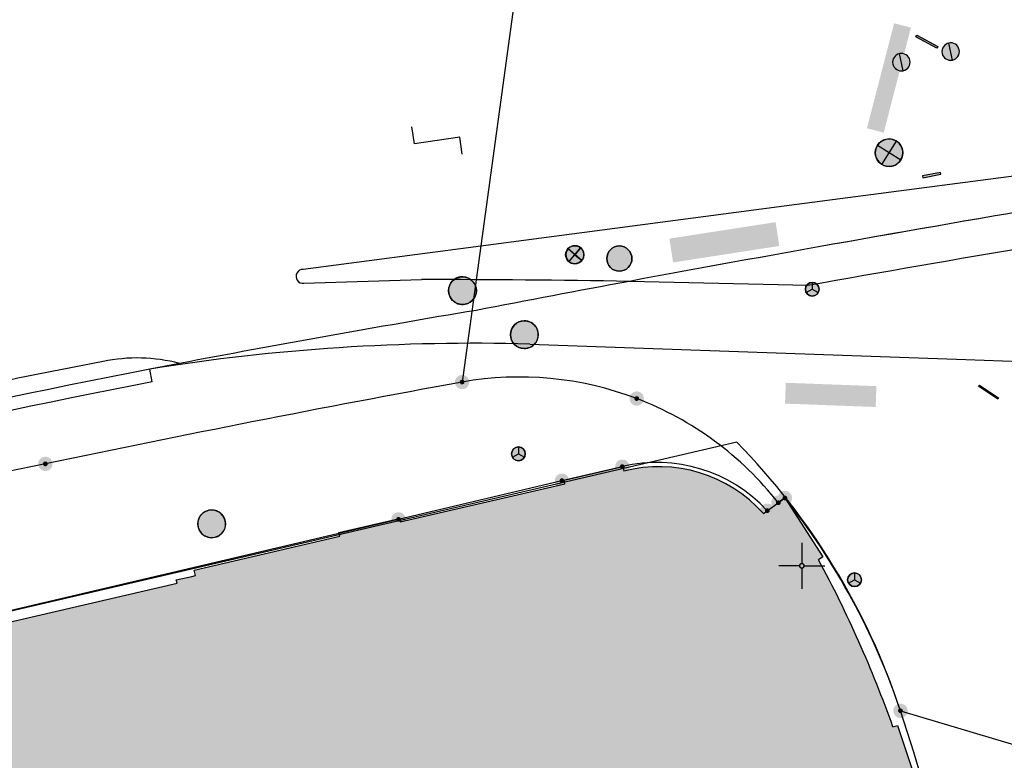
# Model space of a CAD drawing. Header units: metres. Extents: x 2695560 to 2696939, y 1260491 to 1262050.
# Tile 946 of 1005: x 2696630 to 2696656, y 1261645 to 1261665. Entities that reach past the tile are written whole.
import ezdxf

# ---------------------------------------------------------------- set-up
doc = ezdxf.new("R2010")
doc.units = ezdxf.units.M
doc.linetypes.add('AUSGEZOGEN', pattern=[0])
for name, color, linetype in [('XR$1$AV_Flächen (EO)', 7, 'AUSGEZOGEN'), ('XR$1$AV_Gebäudeflächen (BB)', 7, 'AUSGEZOGEN'), ('XR$1$AV_Grenzpunkte', 7, 'AUSGEZOGEN'), ('XR$1$AV_Koordinatennetzpunkte', 7, 'AUSGEZOGEN'), ('XR$1$AV_Linien (BB)', 7, 'AUSGEZOGEN'), ('XR$1$AW_LK_Schachtdeckel', 24, 'AUSGEZOGEN'), ('XR$1$AW_LK_Zwischenpunkt', 24, 'AUSGEZOGEN'), ('XR$1$EW_LK_Bauwerk', 1, 'AUSGEZOGEN'), ('XR$1$EW_LK_Knoten', 1, 'AUSGEZOGEN'), ('XR$1$GA_LK_Rohrleitungsteil', 32, 'AUSGEZOGEN'), ('XR$1$Liegenschaftsgrenzen', 7, 'AUSGEZOGEN'), ('XR$1$PFAV', 255, 'AUSGEZOGEN'), ('XR$1$PFAW', 255, 'AUSGEZOGEN'), ('XR$1$PFEW', 255, 'AUSGEZOGEN'), ('XR$1$PFWA', 255, 'AUSGEZOGEN'), ('XR$1$RAEW', 8, 'AUSGEZOGEN'), ('XR$1$RP_Abstandslinie', 7, 'AUSGEZOGEN'), ('XR$1$WA_LK_Absperrarmatur', 171, 'AUSGEZOGEN'), ('XR$1$WA_LK_Rohrleitungsteil', 171, 'AUSGEZOGEN')]:
    doc.layers.add(name, color=color, linetype=linetype)

# ---------------------------------------------------------------- blocks, each defined once
blk = doc.blocks.new('COMPLEXOBJECT_231')
at = {"layer": 'XR$1$AV_Linien (BB)', "color": 7, "linetype": 'AUSGEZOGEN', "transparency": 33554687}
for points in [[(6649.54, 11651.85), (6650.578, 11650.242), (6650.459, 11650.167)], [(6652.486, 11645.611), (6652.61, 11645.651), (6653.141, 11644.038), (6653.017, 11643.998)]]:
    blk.add_lwpolyline(points, dxfattribs=at)
blk.add_arc((6621.163, 11634.404), 33.267, 19.6865, 28.2829, dxfattribs=at)
blk = doc.blocks.new('COMPLEXOBJECT_435')
at = {"layer": 'XR$1$AV_Linien (BB)', "color": 7, "linetype": 'AUSGEZOGEN', "transparency": 33554687}
blk.add_line((6648.954, 11651.427), (6649.36, 11651.72), dxfattribs=at)
blk.add_lwpolyline([(6618.521, 11646.175), (6632.969, 11649.528), (6632.949, 11649.616), (6633.368, 11649.713), (6633.474, 11649.738), (6633.44, 11649.886), (6637.406, 11650.806), (6637.381, 11650.912), (6639.03, 11651.295), (6639.052, 11651.197), (6643.541, 11652.239), (6643.518, 11652.336), (6645.118, 11652.708), (6645.146, 11652.581)], dxfattribs=at)
blk.add_arc((6646.102, 11648.877), 3.826, 41.8045, 104.477, dxfattribs=at)
blk = doc.blocks.new('COMPLEXOBJECT_681')
at = {"layer": 'XR$1$AV_Linien (BB)', "color": 7, "linetype": 'AUSGEZOGEN', "transparency": 33554687}
blk.add_line((6636.429, 11657.703), (6639.632, 11657.803), dxfattribs=at)
for centre, radius, start, end in [((6636.402, 11657.891), 0.19, 88.1198, 278.2399), ((6639.374, 11292.43), 365.373, 89.07038, 89.95956)]:
    blk.add_arc(centre, radius, start, end, dxfattribs=at)
blk = doc.blocks.new('COMPLEXOBJECT_683')
at = {"layer": 'XR$1$AV_Linien (BB)', "color": 7, "linetype": 'AUSGEZOGEN', "transparency": 33554687}
for centre, radius, start, end in [((6666.817, 11466.341), 192.595, 100.73158, 102.98576), ((6631.889, 11651.166), 4.5, 75.2498, 101.9974)]:
    blk.add_arc(centre, radius, start, end, dxfattribs=at)
blk = doc.blocks.new('COMPLEXOBJECT_684')
at = {"layer": 'XR$1$AV_Linien (BB)', "color": 7, "linetype": 'AUSGEZOGEN', "transparency": 33554687}
blk.add_line((6633.035, 11655.517), (6632.231, 11655.364), dxfattribs=at)
blk.add_arc((6700.023, 11310.501), 351.463, 101.12121, 104.05719, dxfattribs=at)
blk = doc.blocks.new('COMPLEXOBJECT_933')
at = {"layer": 'XR$1$AV_Flächen (EO)', "color": 7, "linetype": 'AUSGEZOGEN', "transparency": 33554687}
blk.add_line((6650.168, 11657.641), (6645.302, 11657.755), dxfattribs=at)
blk.add_arc((6773.008, 10969.135), 699.378, 98.08906, 100.116008, dxfattribs=at)
blk = doc.blocks.new('COMPLEXOBJECT_934')
at = {"layer": 'XR$1$AV_Flächen (EO)', "color": 7, "linetype": 'AUSGEZOGEN', "transparency": 33554687}
blk.add_line((6633.035, 11655.517), (6632.231, 11655.364), dxfattribs=at)
for centre, radius, start, end in [((6762.386, 11027.13), 641.402, 100.517976, 100.898262), ((6708.203, 11258.88), 403.697, 99.56542, 100.73102)]:
    blk.add_arc(centre, radius, start, end, dxfattribs=at)
blk = doc.blocks.new('COMPLEXOBJECT_935')
at = {"layer": 'XR$1$AV_Flächen (EO)', "color": 7, "linetype": 'AUSGEZOGEN', "transparency": 33554687}
blk.add_lwpolyline([(6642.584, 11656.045), (6654.473, 11655.622), (6663.471, 11655.297), (6672.919, 11654.971), (6676.448, 11654.846), (6678.508, 11657.512), (6678.807, 11657.383), (6677.877, 11654.893), (6677.662, 11654.303)], dxfattribs=at)
blk.add_arc((6641.064, 11600.111), 55.955, 88.4438, 99.083, dxfattribs=at)
blk = doc.blocks.new('COMPLEXOBJECT_938')
at = {"layer": 'XR$1$AV_Flächen (EO)', "color": 7, "linetype": 'AUSGEZOGEN', "transparency": 33554687}
blk.add_line((6633.035, 11655.517), (6632.231, 11655.364), dxfattribs=at)
for centre, radius, start, end in [((6778.574, 10941.145), 728.897, 99.521369, 100.535249), ((6762.386, 11027.13), 641.402, 100.517976, 100.898262), ((6708.203, 11258.88), 403.697, 99.56542, 100.73102)]:
    blk.add_arc(centre, radius, start, end, dxfattribs=at)
blk = doc.blocks.new('COMPLEXOBJECT_939')
at = {"layer": 'XR$1$AV_Flächen (EO)', "color": 7, "linetype": 'AUSGEZOGEN', "transparency": 33554687}
blk.add_lwpolyline([(6642.584, 11656.045), (6654.473, 11655.622), (6663.471, 11655.297), (6672.919, 11654.971), (6676.448, 11654.846), (6677.877, 11654.893), (6677.662, 11654.303)], dxfattribs=at)
blk.add_arc((6641.064, 11600.111), 55.955, 88.4438, 99.083, dxfattribs=at)
blk = doc.blocks.new('COMPLEXOBJECT_944')
at = {"layer": 'XR$1$AV_Flächen (EO)', "color": 7, "linetype": 'AUSGEZOGEN', "transparency": 33554687}
blk.add_line((6632.293, 11655.02), (6632.231, 11655.364), dxfattribs=at)
for centre, radius, start, end in [((6700.754, 11307.205), 354.838, 101.1344, 104.04262), ((6700.722, 11307.434), 354.257, 101.13743, 104.04665)]:
    blk.add_arc(centre, radius, start, end, dxfattribs=at)
blk = doc.blocks.new('COMPLEXOBJECT_1210')
at = {"layer": 'XR$1$Liegenschaftsgrenzen', "color": 7, "linetype": 'AUSGEZOGEN', "transparency": 33554687}
blk.add_arc((6601.311, 11628.937), 54.154, 13.403, 18.4214, dxfattribs=at)
blk = doc.blocks.new('COMPLEXOBJECT_1233')
at = {"layer": 'XR$1$Liegenschaftsgrenzen', "color": 7, "linetype": 'AUSGEZOGEN', "transparency": 33554687}
for centre, radius, start, end in [((6725.468, 11193.343), 469.378, 100.39951, 101.8127), ((6723.043, 11198.049), 464.276, 101.63867, 103.06374)]:
    blk.add_arc(centre, radius, start, end, dxfattribs=at)
blk = doc.blocks.new('COMPLEXOBJECT_1424')
at = {"layer": 'XR$1$Liegenschaftsgrenzen', "color": 7, "linetype": 'AUSGEZOGEN', "transparency": 33554687}
blk.add_line((6649.54, 11651.85), (6649.36, 11651.72), dxfattribs=at)
blk.add_arc((6634.688, 11640.029), 18.982, 18.4946, 38.5185, dxfattribs=at)
blk = doc.blocks.new('COMPLEXOBJECT_1425')
at = {"layer": 'XR$1$Liegenschaftsgrenzen', "color": 7, "linetype": 'AUSGEZOGEN', "transparency": 33554687}
for centre, radius, start, end in [((6642.304, 11646.149), 8.998, 69.1914, 100.0075), ((6642.289, 11646.152), 9, 38.2161, 69.0963)]:
    blk.add_arc(centre, radius, start, end, dxfattribs=at)
blk = doc.blocks.new('BWAV20')
at = {"true_color": 0x000000, "transparency": 33554687}
blk.add_hatch(color=18, dxfattribs=at).paths.add_polyline_path([(0.167, 0), (0.163, 0.034), (0.153, 0.066), (0.137, 0.095), (0.115, 0.121), (0.088, 0.141), (0.058, 0.156), (0.025, 0.165), (-0.008, 0.166), (-0.042, 0.161), (-0.073, 0.15), (-0.102, 0.132), (-0.126, 0.109), (-0.146, 0.081), (-0.159, 0.05), (-0.166, 0.017), (-0.166, -0.017), (-0.159, -0.05), (-0.146, -0.081), (-0.126, -0.109), (-0.102, -0.132), (-0.073, -0.15), (-0.042, -0.161), (-0.008, -0.166), (0.025, -0.165), (0.058, -0.156), (0.088, -0.141), (0.115, -0.121), (0.137, -0.095), (0.153, -0.066), (0.163, -0.034)])
at = {"layer": 'XR$1$PFAV', "transparency": 33554687}
blk.add_hatch(color=7, dxfattribs=at).paths.add_polyline_path([(0.5, 0), (0.49, 0.101), (0.459, 0.197), (0.41, 0.286), (0.344, 0.362), (0.264, 0.424), (0.174, 0.469), (0.076, 0.494), (-0.025, 0.499), (-0.125, 0.484), (-0.22, 0.449), (-0.306, 0.395), (-0.379, 0.326), (-0.437, 0.243), (-0.477, 0.15), (-0.497, 0.051), (-0.497, -0.051), (-0.477, -0.15), (-0.437, -0.243), (-0.379, -0.326), (-0.306, -0.395), (-0.22, -0.449), (-0.125, -0.484), (-0.025, -0.499), (0.076, -0.494), (0.174, -0.469), (0.264, -0.424), (0.344, -0.362), (0.41, -0.286), (0.459, -0.197), (0.49, -0.101)])
blk = doc.blocks.new('BAV2041')
at = {"color": 7, "transparency": 33554687}
for p, q in [((0, 0.5), (0, 0.05)), ((-0.05, 0), (-0.5, 0)), ((0.05, 0), (0.5, 0)), ((0, -0.05), (0, -0.5))]:
    blk.add_line(p, q, dxfattribs=at)
blk.add_circle((0, 0), 0.05, dxfattribs=at)
for start, end in [(90, 270), (270, 90)]:
    blk.add_arc((0, 0), 0.05, start, end, dxfattribs=at)
blk = doc.blocks.new('COMPLEXOBJECT_1439')
at = {"layer": 'XR$1$RP_Abstandslinie', "color": 7, "linetype": 'AUSGEZOGEN', "transparency": 33554687}
blk.add_lwpolyline([(6648.23, 11653.37), (6603.23, 11642.9), (6559.4, 11632.7), (6515.57, 11622.51), (6471.74, 11612.31), (6427.91, 11602.11), (6384.08, 11591.92), (6365.19, 11587.52)], dxfattribs=at)
for centre, radius, start, end in [((6634.651, 11640.078), 19.002, 18.3184, 44.3886), ((6601.311, 11628.937), 54.154, 13.403, 18.4214)]:
    blk.add_arc(centre, radius, start, end, dxfattribs=at)
blk = doc.blocks.new('BAW2093')
at = {"transparency": 33554687}
blk.add_lwpolyline([(-0.375, -0.5), (0, -0.5), (0, 0.5), (0.375, 0.5)], dxfattribs=at)
blk = doc.blocks.new('BAW2092')
at = {"true_color": 0x000000, "transparency": 33554687}
blk.add_hatch(color=18, dxfattribs=at).paths.add_polyline_path([(-0.03, 0.5), (-0.03, -0.5), (0.03, -0.5), (0.03, 0.5)])
at = {"transparency": 33554687}
blk.add_lwpolyline([(-0.03, 0.5), (0.03, 0.5), (0.03, -0.5), (-0.03, -0.5), (-0.03, 0.5)], close=True, dxfattribs=at)
blk = doc.blocks.new('BAW2088')
at = {"layer": 'XR$1$PFAW', "transparency": 33554687}
blk.add_hatch(color=253, dxfattribs=at).paths.add_polyline_path([(0.51, 0), (0.5, 0.101), (0.47, 0.197), (0.421, 0.286), (0.355, 0.362), (0.275, 0.424), (0.184, 0.469), (0.086, 0.494), (-0.015, 0.499), (-0.115, 0.484), (-0.21, 0.449), (-0.296, 0.395), (-0.369, 0.326), (-0.427, 0.243), (-0.467, 0.15), (-0.487, 0.051), (-0.487, -0.051), (-0.467, -0.15), (-0.427, -0.243), (-0.369, -0.326), (-0.296, -0.395), (-0.21, -0.449), (-0.115, -0.484), (-0.015, -0.499), (0.086, -0.494), (0.184, -0.469), (0.275, -0.424), (0.355, -0.362), (0.421, -0.286), (0.47, -0.197), (0.5, -0.101)])
at = {"transparency": 33554687}
for start, end in [(91.1948, 268.8052), (268.8052, 91.1948)]:
    blk.add_arc((0.01, 0), 0.5, start, end, dxfattribs=at)
at = {"layer": 'XR$1$PFAW', "transparency": 33554687}
blk.add_circle((0.01, 0), 0.5, dxfattribs=at)
blk = doc.blocks.new('BAW2081')
at = {"layer": 'XR$1$PFAW', "transparency": 33554687}
blk.add_hatch(color=7, dxfattribs=at).paths.add_polyline_path([(0.5, 0), (0.49, 0.101), (0.459, 0.197), (0.41, 0.286), (0.344, 0.362), (0.264, 0.424), (0.174, 0.469), (0.076, 0.494), (-0.025, 0.499), (-0.125, 0.484), (-0.22, 0.449), (-0.306, 0.395), (-0.379, 0.326), (-0.437, 0.243), (-0.477, 0.15), (-0.497, 0.051), (-0.497, -0.051), (-0.477, -0.15), (-0.437, -0.243), (-0.379, -0.326), (-0.306, -0.395), (-0.22, -0.449), (-0.125, -0.484), (-0.025, -0.499), (0.076, -0.494), (0.174, -0.469), (0.264, -0.424), (0.344, -0.362), (0.41, -0.286), (0.459, -0.197), (0.49, -0.101)])
at = {"transparency": 33554687}
blk.add_line((-0.433, -0.25), (0, 0), dxfattribs=at)
blk.add_lwpolyline([(0, 0.5), (0, 0), (0.433, -0.25)], dxfattribs=at)
for start, end in [(90, 180), (180, 270), (0, 90), (270, 0)]:
    blk.add_arc((0, 0), 0.5, start, end, dxfattribs=at)
at = {"layer": 'XR$1$PFAW', "transparency": 33554687}
blk.add_circle((0, 0), 0.5, dxfattribs=at)
blk = doc.blocks.new('BWA2013')
at = {"true_color": 0x000000, "transparency": 33554687}
blk.add_hatch(color=18, dxfattribs=at).paths.add_polyline_path([(-0.291, -0.409), (0.352, 0.357), (0.291, 0.409), (-0.352, -0.357)])
at = {"transparency": 33554687}
blk.add_lwpolyline([(-0.291, -0.409), (-0.352, -0.357), (0.291, 0.409), (0.352, 0.357), (-0.291, -0.409)], close=True, dxfattribs=at)
blk = doc.blocks.new('BWA965')
at = {"layer": 'XR$1$PFWA', "transparency": 33554687}
blk.add_hatch(color=7, dxfattribs=at).paths.add_polyline_path([(0, 0.5), (-0.051, 0.497), (-0.101, 0.49), (-0.15, 0.477), (-0.197, 0.459), (-0.243, 0.437), (-0.286, 0.41), (-0.326, 0.379), (-0.362, 0.344), (-0.395, 0.306), (-0.424, 0.264), (-0.449, 0.22), (-0.469, 0.174), (-0.484, 0.125), (-0.494, 0.076), (-0.499, 0.025), (-0.499, -0.025), (-0.494, -0.076), (-0.484, -0.125), (-0.469, -0.174), (-0.449, -0.22), (-0.424, -0.264), (-0.395, -0.306), (-0.362, -0.344), (-0.326, -0.379), (-0.286, -0.41), (-0.243, -0.437), (-0.197, -0.459), (-0.15, -0.477), (-0.101, -0.49), (-0.051, -0.497), (0, -0.5), (0.051, -0.497), (0.101, -0.49), (0.15, -0.477), (0.197, -0.459), (0.243, -0.437), (0.286, -0.41), (0.326, -0.379), (0.362, -0.344), (0.395, -0.306), (0.424, -0.264), (0.449, -0.22), (0.469, -0.174), (0.484, -0.125), (0.494, -0.076), (0.499, -0.025), (0.499, 0.025), (0.494, 0.076), (0.484, 0.125), (0.469, 0.174), (0.449, 0.22), (0.424, 0.264), (0.395, 0.306), (0.362, 0.344), (0.326, 0.379), (0.286, 0.41), (0.243, 0.437), (0.197, 0.459), (0.15, 0.477), (0.101, 0.49), (0.051, 0.497)])
at = {"transparency": 33554687}
blk.add_line((0, 0.5), (0, -0.5), dxfattribs=at)
for start, end in [(90, 270), (270, 90)]:
    blk.add_arc((0, 0), 0.5, start, end, dxfattribs=at)
blk = doc.blocks.new('BGA14')
at = {"transparency": 33554687}
blk.add_hatch(color=36, dxfattribs=at).paths.add_polyline_path([(-0.05, -0.5), (0.05, -0.5), (0.05, 0.5), (-0.05, 0.5)])
at = {"color": 32, "transparency": 33554687}
blk.add_lwpolyline([(-0.05, -0.5), (0.05, -0.5), (0.05, 0.5), (-0.05, 0.5), (-0.05, -0.5)], close=True, dxfattribs=at)
blk = doc.blocks.new('BEWLP2574')
at = {"layer": 'XR$1$PFEW', "transparency": 33554687}
blk.add_hatch(color=7, dxfattribs=at).paths.add_polyline_path([(-0.5, 0), (-0.497, -0.051), (-0.489, -0.101), (-0.477, -0.15), (-0.459, -0.198), (-0.437, -0.243), (-0.41, -0.286), (-0.379, -0.326), (-0.344, -0.363), (-0.306, -0.396), (-0.264, -0.425), (-0.22, -0.449), (-0.173, -0.469), (-0.125, -0.485), (-0.075, -0.495), (-0.025, -0.5), (0.026, -0.5), (0.076, -0.495), (0.126, -0.485), (0.174, -0.469), (0.221, -0.449), (0.265, -0.425), (0.306, -0.396), (0.345, -0.363), (0.38, -0.326), (0.411, -0.286), (0.437, -0.243), (0.46, -0.198), (0.477, -0.15), (0.49, -0.101), (0.498, -0.051), (0.5, 0), (0.498, 0.05), (0.49, 0.1), (0.477, 0.149), (0.46, 0.197), (0.437, 0.242), (0.411, 0.285), (0.38, 0.325), (0.345, 0.362), (0.306, 0.395), (0.265, 0.424), (0.221, 0.448), (0.174, 0.468), (0.126, 0.484), (0.076, 0.494), (0.026, 0.499), (-0.025, 0.499), (-0.075, 0.494), (-0.125, 0.484), (-0.173, 0.468), (-0.22, 0.448), (-0.264, 0.424), (-0.306, 0.395), (-0.344, 0.362), (-0.379, 0.325), (-0.41, 0.285), (-0.437, 0.242), (-0.459, 0.197), (-0.477, 0.149), (-0.489, 0.1), (-0.497, 0.05)])
at = {"color": 1, "transparency": 33554687}
for start, end in [(90, 180), (0, 90), (180, 270), (270, 0)]:
    blk.add_arc((0, 0), 0.5, start, end, dxfattribs=at)
at = {"layer": 'XR$1$PFEW', "transparency": 33554687}
blk.add_circle((0, 0), 0.5, dxfattribs=at)
blk = doc.blocks.new('BEWLP2549_S')
at = {"layer": 'XR$1$PFEW', "transparency": 33554687}
blk.add_hatch(color=7, dxfattribs=at).paths.add_polyline_path([(0.5, 0), (0.49, 0.101), (0.459, 0.197), (0.41, 0.286), (0.344, 0.362), (0.264, 0.424), (0.174, 0.469), (0.076, 0.494), (-0.025, 0.499), (-0.125, 0.484), (-0.22, 0.449), (-0.306, 0.395), (-0.379, 0.326), (-0.437, 0.243), (-0.477, 0.15), (-0.497, 0.051), (-0.497, -0.051), (-0.477, -0.15), (-0.437, -0.243), (-0.379, -0.326), (-0.306, -0.395), (-0.22, -0.449), (-0.125, -0.484), (-0.025, -0.499), (0.076, -0.494), (0.174, -0.469), (0.264, -0.424), (0.344, -0.362), (0.41, -0.286), (0.459, -0.197), (0.49, -0.101)])
at = {"color": 1, "transparency": 33554687}
for p, q in [((0.354, -0.354), (-0.354, 0.354)), ((-0.354, -0.354), (0.354, 0.354))]:
    blk.add_line(p, q, dxfattribs=at)
for start, end in [(91.3809, 268.6191), (268.6191, 91.3809)]:
    blk.add_arc((0, 0), 0.5, start, end, dxfattribs=at)
at = {"layer": 'XR$1$PFEW', "transparency": 33554687}
blk.add_circle((0, 0), 0.5, dxfattribs=at)
blk = doc.blocks.new('BEWLP2561')
at = {"layer": 'XR$1$PFEW', "transparency": 33554687}
blk.add_hatch(color=7, dxfattribs=at).paths.add_polyline_path([(0.488, 0), (0.478, 0.101), (0.448, 0.197), (0.399, 0.286), (0.333, 0.362), (0.253, 0.424), (0.162, 0.469), (0.064, 0.494), (-0.037, 0.499), (-0.137, 0.484), (-0.232, 0.449), (-0.318, 0.395), (-0.391, 0.326), (-0.449, 0.243), (-0.489, 0.15), (-0.509, 0.051), (-0.509, -0.051), (-0.489, -0.15), (-0.449, -0.243), (-0.391, -0.326), (-0.318, -0.395), (-0.232, -0.449), (-0.137, -0.484), (-0.037, -0.499), (0.064, -0.494), (0.162, -0.469), (0.253, -0.424), (0.333, -0.362), (0.399, -0.286), (0.448, -0.197), (0.478, -0.101)])
at = {"layer": 'XR$1$RAEW', "transparency": 33554687}
for points in [[(-0.324, -0.38), (-0.009, 0.003), (-0.38, 0.325), (-0.396, 0.305), (-0.411, 0.285), (-0.425, 0.263), (-0.438, 0.242), (-0.449, 0.219), (-0.46, 0.196), (-0.469, 0.172), (-0.477, 0.148), (-0.484, 0.124), (-0.49, 0.099), (-0.494, 0.074), (-0.497, 0.049), (-0.499, 0.024), (-0.5, -0.001), (-0.499, -0.027), (-0.497, -0.052), (-0.494, -0.077), (-0.489, -0.102), (-0.484, -0.127), (-0.477, -0.151), (-0.468, -0.175), (-0.459, -0.198), (-0.448, -0.221), (-0.436, -0.244), (-0.423, -0.266), (-0.409, -0.287), (-0.394, -0.307), (-0.378, -0.327), (-0.361, -0.346), (-0.343, -0.363)], [(0.306, 0.386), (0, 0), (0.381, -0.325), (0.397, -0.305), (0.411, -0.284), (0.425, -0.262), (0.438, -0.24), (0.449, -0.217), (0.459, -0.193), (0.468, -0.169), (0.476, -0.144), (0.483, -0.12), (0.488, -0.094), (0.492, -0.069), (0.494, -0.043), (0.495, -0.018), (0.495, 0.008), (0.494, 0.034), (0.491, 0.059), (0.487, 0.084), (0.482, 0.11), (0.475, 0.134), (0.468, 0.159), (0.459, 0.183), (0.448, 0.206), (0.437, 0.229), (0.424, 0.252), (0.41, 0.273), (0.395, 0.294), (0.379, 0.314), (0.362, 0.334), (0.345, 0.352), (0.326, 0.37)]]:
    blk.add_hatch(color=1, dxfattribs=at).paths.add_polyline_path(points)
at = {"color": 1, "transparency": 33554687}
for p, q in [((0.381, -0.325), (-0.38, 0.325)), ((-0.324, -0.38), (0.306, 0.386))]:
    blk.add_line(p, q, dxfattribs=at)
for start, end in [(91.3809, 268.6191), (268.6191, 91.3809)]:
    blk.add_arc((0, 0), 0.5, start, end, dxfattribs=at)
at = {"layer": 'XR$1$PFEW', "transparency": 33554687}
blk.add_circle((-0.012, 0, -0.993), 0.5, dxfattribs=at)
at = {"layer": 'XR$1$RAEW', "color": 1, "transparency": 33554687}
for points in [[(-0.324, -0.38), (-0.009, 0.003), (-0.38, 0.325)], [(0.306, 0.386), (0, 0), (0.381, -0.325)]]:
    blk.add_lwpolyline(points, dxfattribs=at)
for centre, start, end in [((0, 0), 139.4821, 229.5111), ((-0.004, -0.006), 320.3659, 51.6348)]:
    blk.add_arc(centre, 0.5, start, end, dxfattribs=at)

msp = doc.modelspace()

# ---------------------------------------------------------------- hatches: boundary and pattern name
at = {"transparency": 33554687}
for points in [[(2696652.746, 1261661.736), (2696653.204, 1261661.618), (2696653.945, 1261664.481), (2696653.487, 1261664.599)], [(2696647.361, 1261658.729), (2696647.461, 1261658.08), (2696650.357, 1261658.529), (2696650.257, 1261659.178)], [(2696650.534, 1261654.8), (2696650.513, 1261654.232), (2696652.984, 1261654.14), (2696653.005, 1261654.708)]]:
    msp.add_hatch(color=7, dxfattribs=at).paths.add_polyline_path(points)
at = {"layer": 'XR$1$AV_Gebäudeflächen (BB)', "true_color": 0xd2d2d2, "transparency": 33554687}
msp.add_hatch(color=254, dxfattribs=at).paths.add_polyline_path([(2696650.51, 1261651.66), (2696650.33, 1261651.53), (2696649.924, 1261651.237), (2696649.832, 1261651.336), (2696649.737, 1261651.432), (2696649.639, 1261651.524), (2696649.537, 1261651.613), (2696649.432, 1261651.698), (2696649.324, 1261651.779), (2696649.214, 1261651.857), (2696649.101, 1261651.93), (2696648.985, 1261652), (2696648.867, 1261652.065), (2696648.747, 1261652.127), (2696648.624, 1261652.183), (2696648.5, 1261652.236), (2696648.374, 1261652.284), (2696648.246, 1261652.328), (2696648.117, 1261652.367), (2696647.987, 1261652.402), (2696647.855, 1261652.432), (2696647.722, 1261652.457), (2696647.589, 1261652.477), (2696647.455, 1261652.493), (2696647.32, 1261652.504), (2696647.186, 1261652.511), (2696647.051, 1261652.512), (2696646.916, 1261652.509), (2696646.781, 1261652.501), (2696646.647, 1261652.489), (2696646.513, 1261652.471), (2696646.38, 1261652.449), (2696646.247, 1261652.422), (2696646.116, 1261652.391), (2696646.088, 1261652.518), (2696644.488, 1261652.146), (2696644.511, 1261652.049), (2696640.022, 1261651.007), (2696640, 1261651.105), (2696638.351, 1261650.722), (2696638.376, 1261650.616), (2696634.41, 1261649.696), (2696634.444, 1261649.548), (2696634.338, 1261649.523), (2696633.919, 1261649.426), (2696633.939, 1261649.338), (2696619.491, 1261645.985), (2696619.233, 1261645.925), (2696615.301, 1261645.013), (2696615.28, 1261645.1), (2696614.9, 1261645.012), (2696614.888, 1261644.618), (2696614.43, 1261644.512), (2696614.306, 1261645.048), (2696613.341, 1261644.839), (2696613.366, 1261644.729), (2696604.376, 1261642.648), (2696604.352, 1261642.753), (2696603.408, 1261642.534), (2696603.434, 1261642.425), (2696603.614, 1261641.648), (2696603.964, 1261641.729), (2696607.055, 1261628.463), (2696608.52, 1261622.172), (2696611.746, 1261608.328), (2696611.357, 1261608.237), (2696611.539, 1261607.458), (2696612.484, 1261607.679), (2696612.468, 1261607.747), (2696617.986, 1261609.037), (2696620.031, 1261609.515), (2696621.475, 1261609.853), (2696621.491, 1261609.785), (2696622.191, 1261609.949), (2696625.212, 1261597.507), (2696625.325, 1261597.023), (2696625.152, 1261596.983), (2696625.417, 1261595.844), (2696625.544, 1261595.874), (2696628.556, 1261582.935), (2696629.077, 1261580.695), (2696632.547, 1261565.793), (2696632.42, 1261565.764), (2696633.014, 1261563.213), (2696636.32, 1261562.83), (2696637.132, 1261564.334), (2696637.017, 1261564.394), (2696639.442, 1261569.106), (2696639.56, 1261569.05), (2696640.287, 1261570.591), (2696640.169, 1261570.647), (2696642.471, 1261575.444), (2696642.59, 1261575.39), (2696643.278, 1261576.927), (2696643.159, 1261576.981), (2696645.336, 1261581.825), (2696645.457, 1261581.777), (2696646.114, 1261583.37), (2696645.994, 1261583.42), (2696646.059, 1261583.578), (2696646.123, 1261583.735), (2696646.188, 1261583.893), (2696646.252, 1261584.051), (2696646.317, 1261584.208), (2696646.381, 1261584.366), (2696646.446, 1261584.524), (2696646.51, 1261584.682), (2696646.574, 1261584.84), (2696646.638, 1261584.997), (2696646.703, 1261585.155), (2696646.767, 1261585.313), (2696646.831, 1261585.471), (2696646.895, 1261585.629), (2696646.959, 1261585.787), (2696647.023, 1261585.945), (2696647.087, 1261586.103), (2696647.151, 1261586.261), (2696647.215, 1261586.419), (2696647.278, 1261586.577), (2696647.342, 1261586.735), (2696647.406, 1261586.893), (2696647.469, 1261587.051), (2696647.533, 1261587.209), (2696647.597, 1261587.367), (2696647.66, 1261587.525), (2696647.724, 1261587.683), (2696647.787, 1261587.841), (2696647.85, 1261588), (2696647.914, 1261588.158), (2696647.977, 1261588.316), (2696648.099, 1261588.27), (2696648.681, 1261589.838), (2696648.559, 1261589.884), (2696648.619, 1261590.046), (2696648.679, 1261590.208), (2696648.739, 1261590.37), (2696648.798, 1261590.533), (2696648.858, 1261590.695), (2696648.918, 1261590.857), (2696648.977, 1261591.019), (2696649.037, 1261591.181), (2696649.097, 1261591.344), (2696649.156, 1261591.506), (2696649.216, 1261591.668), (2696649.275, 1261591.831), (2696649.335, 1261591.993), (2696649.394, 1261592.155), (2696649.453, 1261592.318), (2696649.513, 1261592.48), (2696649.572, 1261592.642), (2696649.631, 1261592.805), (2696649.69, 1261592.967), (2696649.749, 1261593.129), (2696649.808, 1261593.292), (2696649.867, 1261593.454), (2696649.926, 1261593.617), (2696649.985, 1261593.779), (2696650.044, 1261593.942), (2696650.103, 1261594.104), (2696650.162, 1261594.267), (2696650.221, 1261594.429), (2696650.28, 1261594.592), (2696650.338, 1261594.754), (2696650.397, 1261594.917), (2696650.521, 1261594.878), (2696651.029, 1261596.497), (2696650.905, 1261596.536), (2696650.956, 1261596.699), (2696651.007, 1261596.863), (2696651.059, 1261597.026), (2696651.11, 1261597.19), (2696651.161, 1261597.353), (2696651.212, 1261597.517), (2696651.263, 1261597.68), (2696651.314, 1261597.844), (2696651.365, 1261598.007), (2696651.416, 1261598.171), (2696651.467, 1261598.335), (2696651.518, 1261598.498), (2696651.569, 1261598.662), (2696651.62, 1261598.825), (2696651.671, 1261598.989), (2696651.722, 1261599.152), (2696651.773, 1261599.316), (2696651.824, 1261599.479), (2696651.875, 1261599.643), (2696651.926, 1261599.806), (2696651.977, 1261599.97), (2696652.028, 1261600.134), (2696652.079, 1261600.297), (2696652.13, 1261600.461), (2696652.18, 1261600.624), (2696652.231, 1261600.788), (2696652.282, 1261600.952), (2696652.333, 1261601.115), (2696652.384, 1261601.279), (2696652.434, 1261601.442), (2696652.485, 1261601.606), (2696652.611, 1261601.572), (2696653.071, 1261603.202), (2696652.946, 1261603.238), (2696652.992, 1261603.403), (2696653.037, 1261603.567), (2696653.082, 1261603.732), (2696653.127, 1261603.897), (2696653.172, 1261604.062), (2696653.217, 1261604.226), (2696653.261, 1261604.391), (2696653.305, 1261604.556), (2696653.349, 1261604.721), (2696653.393, 1261604.886), (2696653.437, 1261605.051), (2696653.481, 1261605.216), (2696653.524, 1261605.382), (2696653.568, 1261605.547), (2696653.611, 1261605.712), (2696653.654, 1261605.877), (2696653.696, 1261606.043), (2696653.739, 1261606.208), (2696653.781, 1261606.373), (2696653.824, 1261606.539), (2696653.866, 1261606.704), (2696653.908, 1261606.87), (2696653.949, 1261607.036), (2696653.991, 1261607.201), (2696654.032, 1261607.367), (2696654.074, 1261607.533), (2696654.115, 1261607.698), (2696654.155, 1261607.864), (2696654.196, 1261608.03), (2696654.237, 1261608.196), (2696654.277, 1261608.362), (2696654.404, 1261608.332), (2696654.783, 1261609.984), (2696654.656, 1261610.014), (2696654.677, 1261610.1), (2696654.698, 1261610.186), (2696654.718, 1261610.273), (2696654.739, 1261610.359), (2696654.759, 1261610.445), (2696654.779, 1261610.532), (2696654.799, 1261610.618), (2696654.819, 1261610.704), (2696654.838, 1261610.791), (2696654.858, 1261610.877), (2696654.877, 1261610.964), (2696654.896, 1261611.051), (2696654.915, 1261611.137), (2696654.934, 1261611.224), (2696654.953, 1261611.31), (2696654.971, 1261611.397), (2696654.99, 1261611.484), (2696655.008, 1261611.571), (2696655.026, 1261611.658), (2696655.044, 1261611.744), (2696655.061, 1261611.831), (2696655.079, 1261611.918), (2696655.096, 1261612.005), (2696655.113, 1261612.092), (2696655.13, 1261612.179), (2696655.147, 1261612.266), (2696655.164, 1261612.353), (2696655.18, 1261612.44), (2696655.197, 1261612.528), (2696655.213, 1261612.615), (2696655.229, 1261612.702), (2696655.358, 1261612.682), (2696655.639, 1261614.376), (2696655.51, 1261614.396), (2696655.513, 1261614.554), (2696655.642, 1261614.536), (2696655.873, 1261616.211), (2696655.744, 1261616.229), (2696655.764, 1261616.401), (2696655.784, 1261616.574), (2696655.803, 1261616.746), (2696655.821, 1261616.918), (2696655.839, 1261617.091), (2696655.856, 1261617.263), (2696655.873, 1261617.436), (2696655.889, 1261617.609), (2696655.904, 1261617.782), (2696655.919, 1261617.954), (2696655.933, 1261618.127), (2696655.946, 1261618.3), (2696655.959, 1261618.473), (2696655.971, 1261618.646), (2696655.982, 1261618.819), (2696655.993, 1261618.992), (2696656.004, 1261619.165), (2696656.013, 1261619.339), (2696656.022, 1261619.512), (2696656.031, 1261619.685), (2696656.038, 1261619.858), (2696656.045, 1261620.032), (2696656.052, 1261620.205), (2696656.058, 1261620.378), (2696656.063, 1261620.552), (2696656.068, 1261620.725), (2696656.071, 1261620.898), (2696656.075, 1261621.072), (2696656.077, 1261621.245), (2696656.08, 1261621.419), (2696656.081, 1261621.592), (2696656.211, 1261621.586), (2696656.281, 1261623.275), (2696656.151, 1261623.281), (2696656.152, 1261623.455), (2696656.154, 1261623.629), (2696656.155, 1261623.803), (2696656.155, 1261623.977), (2696656.156, 1261624.151), (2696656.157, 1261624.325), (2696656.157, 1261624.499), (2696656.157, 1261624.673), (2696656.157, 1261624.847), (2696656.157, 1261625.021), (2696656.156, 1261625.195), (2696656.156, 1261625.37), (2696656.155, 1261625.544), (2696656.154, 1261625.718), (2696656.153, 1261625.892), (2696656.151, 1261626.066), (2696656.15, 1261626.24), (2696656.148, 1261626.414), (2696656.146, 1261626.588), (2696656.144, 1261626.762), (2696656.142, 1261626.936), (2696656.139, 1261627.11), (2696656.137, 1261627.284), (2696656.134, 1261627.458), (2696656.131, 1261627.632), (2696656.128, 1261627.806), (2696656.124, 1261627.98), (2696656.121, 1261628.154), (2696656.117, 1261628.328), (2696656.113, 1261628.502), (2696656.109, 1261628.676), (2696656.24, 1261628.679), (2696656.191, 1261630.361), (2696656.061, 1261630.358), (2696656.047, 1261630.613), (2696656.177, 1261630.622), (2696656.057, 1261632.305), (2696655.927, 1261632.297), (2696655.914, 1261632.457), (2696655.9, 1261632.618), (2696655.886, 1261632.778), (2696655.872, 1261632.938), (2696655.857, 1261633.098), (2696655.842, 1261633.259), (2696655.827, 1261633.419), (2696655.812, 1261633.579), (2696655.796, 1261633.739), (2696655.78, 1261633.899), (2696655.763, 1261634.059), (2696655.746, 1261634.219), (2696655.729, 1261634.379), (2696655.712, 1261634.539), (2696655.694, 1261634.699), (2696655.676, 1261634.859), (2696655.658, 1261635.019), (2696655.639, 1261635.178), (2696655.62, 1261635.338), (2696655.6, 1261635.498), (2696655.581, 1261635.658), (2696655.561, 1261635.817), (2696655.54, 1261635.977), (2696655.52, 1261636.136), (2696655.499, 1261636.296), (2696655.477, 1261636.455), (2696655.456, 1261636.615), (2696655.434, 1261636.774), (2696655.411, 1261636.933), (2696655.389, 1261637.093), (2696655.366, 1261637.252), (2696655.495, 1261637.271), (2696655.235, 1261638.958), (2696655.106, 1261638.939), (2696655.078, 1261639.098), (2696655.05, 1261639.257), (2696655.021, 1261639.415), (2696654.992, 1261639.574), (2696654.962, 1261639.732), (2696654.931, 1261639.89), (2696654.9, 1261640.049), (2696654.868, 1261640.207), (2696654.836, 1261640.365), (2696654.803, 1261640.523), (2696654.77, 1261640.68), (2696654.736, 1261640.838), (2696654.702, 1261640.996), (2696654.667, 1261641.153), (2696654.631, 1261641.31), (2696654.595, 1261641.467), (2696654.558, 1261641.624), (2696654.521, 1261641.781), (2696654.483, 1261641.938), (2696654.445, 1261642.095), (2696654.406, 1261642.251), (2696654.367, 1261642.407), (2696654.327, 1261642.564), (2696654.286, 1261642.72), (2696654.245, 1261642.876), (2696654.203, 1261643.031), (2696654.161, 1261643.187), (2696654.118, 1261643.342), (2696654.075, 1261643.498), (2696654.031, 1261643.653), (2696653.987, 1261643.808), (2696654.111, 1261643.848), (2696653.58, 1261645.461), (2696653.456, 1261645.421), (2696653.401, 1261645.572), (2696653.346, 1261645.724), (2696653.29, 1261645.875), (2696653.233, 1261646.025), (2696653.176, 1261646.176), (2696653.117, 1261646.326), (2696653.058, 1261646.476), (2696652.999, 1261646.625), (2696652.938, 1261646.774), (2696652.877, 1261646.923), (2696652.815, 1261647.072), (2696652.753, 1261647.22), (2696652.689, 1261647.368), (2696652.625, 1261647.516), (2696652.561, 1261647.663), (2696652.495, 1261647.811), (2696652.429, 1261647.957), (2696652.362, 1261648.104), (2696652.295, 1261648.25), (2696652.226, 1261648.396), (2696652.157, 1261648.541), (2696652.088, 1261648.686), (2696652.017, 1261648.831), (2696651.946, 1261648.976), (2696651.874, 1261649.12), (2696651.802, 1261649.264), (2696651.729, 1261649.407), (2696651.655, 1261649.55), (2696651.58, 1261649.693), (2696651.505, 1261649.835), (2696651.429, 1261649.977), (2696651.548, 1261650.052)])

# ---------------------------------------------------------------- linework, layer by layer
at = {"layer": 'XR$1$AV_Linien (BB)', "color": 7, "linetype": 'AUSGEZOGEN', "transparency": 33554687}
for p, q in [((2696642.218, 1261658.528), (2696637.378, 1261657.891)), ((2696650.33, 1261651.53), (2696650.51, 1261651.66))]:
    msp.add_line(p, q, dxfattribs=at)
msp.add_lwpolyline([(2696658.622, 1261660.681), (2696650.835, 1261659.662), (2696642.218, 1261658.528)], dxfattribs=at)
for centre, radius, start, end in [((2696782.043, 1260926.88), 743.192, 99.532433, 100.526267), ((2696763.356, 1261026.94), 641.402, 100.517976, 100.898262), ((2696709.173, 1261258.69), 403.697, 99.56542, 100.73102)]:
    msp.add_arc(centre, radius, start, end, dxfattribs=at)
at = {"layer": 'XR$1$Liegenschaftsgrenzen', "color": 7, "linetype": 'AUSGEZOGEN', "transparency": 33554687}
for p, q in [((2696644.12, 1261672.42), (2696641.71, 1261654.82)), ((2696650.03, 1261651.314), (2696650.33, 1261651.53)), ((2696653.66, 1261645.86), (2696664.05, 1261642.75))]:
    msp.add_line(p, q, dxfattribs=at)
msp.add_lwpolyline([(2696603.406, 1261642.539), (2696614.29, 1261645.052), (2696639.976, 1261651.078), (2696644.432, 1261652.132), (2696646.077, 1261652.514)], dxfattribs=at)
msp.add_arc((2696647.024, 1261648.524), 4.101, 42.8697, 103.3572, dxfattribs=at)

# ---------------------------------------------------------------- block references
at = {"layer": 'XR$1$AV_Flächen (EO)', "color": 7, "linetype": 'AUSGEZOGEN', "lineweight": -3, "transparency": 33554687}
for name in ['COMPLEXOBJECT_933', 'COMPLEXOBJECT_938', 'COMPLEXOBJECT_934', 'COMPLEXOBJECT_935', 'COMPLEXOBJECT_939', 'COMPLEXOBJECT_944']:
    msp.add_blockref(name, (2690000.97, 1249999.81), dxfattribs=at)
at = {"layer": 'XR$1$AV_Grenzpunkte', "color": 7, "linetype": 'AUSGEZOGEN', "lineweight": -3, "transparency": 33554687, "xscale": 0.3899999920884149, "yscale": 0.3899999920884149}
for p in [(2696641.71, 1261654.82), (2696646.47, 1261654.37), (2696630.35, 1261652.59), (2696646.077, 1261652.514), (2696644.432, 1261652.132), (2696650.33, 1261651.53), (2696650.51, 1261651.66), (2696650.03, 1261651.314), (2696639.976, 1261651.078), (2696653.66, 1261645.86)]:
    msp.add_blockref('BWAV20', p, dxfattribs=at)
at = {"layer": 'XR$1$AV_Koordinatennetzpunkte', "color": 7, "linetype": 'AUSGEZOGEN', "lineweight": -3, "transparency": 33554687, "xscale": 1.25, "yscale": 1.25}
msp.add_blockref('BAV2041', (2696650.97, 1261649.81), dxfattribs=at)
at = {"layer": 'XR$1$AV_Linien (BB)', "color": 7, "linetype": 'AUSGEZOGEN', "lineweight": -3, "transparency": 33554687}
for name in ['COMPLEXOBJECT_681', 'COMPLEXOBJECT_683', 'COMPLEXOBJECT_684', 'COMPLEXOBJECT_435', 'COMPLEXOBJECT_231']:
    msp.add_blockref(name, (2690000.97, 1249999.81), dxfattribs=at)
at = {"layer": 'XR$1$AW_LK_Schachtdeckel', "color": 24, "linetype": 'AUSGEZOGEN', "lineweight": -3, "transparency": 33554687, "yscale": 0.7578193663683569}
for p, xscale, rotation in [((2696641.728, 1261657.313), 0.757819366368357, 189.5676972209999), ((2696634.89, 1261650.957), 0.7578193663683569, 192.9433663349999)]:
    msp.add_blockref('BAW2088', p, dxfattribs=dict(at, xscale=xscale, rotation=rotation))
at = {"layer": 'XR$1$AW_LK_Schachtdeckel', "color": 24, "linetype": 'AUSGEZOGEN', "lineweight": -3, "transparency": 33554687}
for name, p, xscale, yscale in [('BAW2081', (2696651.256, 1261657.35), 0.3749999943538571, 0.3749999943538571), ('BAW2088', (2696643.4, 1261656.111), 0.7578193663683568, 0.7578193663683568), ('BAW2081', (2696643.245, 1261652.864), 0.3749999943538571, 0.3749999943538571), ('BAW2081', (2696652.408, 1261649.432), 0.3749999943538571, 0.3749999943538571)]:
    msp.add_blockref(name, p, dxfattribs=dict(at, xscale=xscale, yscale=yscale))
at = {"layer": 'XR$1$AW_LK_Zwischenpunkt', "color": 24, "linetype": 'AUSGEZOGEN', "lineweight": -3, "transparency": 33554687}
for name, p, xscale, yscale, rotation in [('BAW2093', (2696641.028, 1261661.403), 1.250000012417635, 1.250000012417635, 98.591843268), ('BAW2092', (2696656.061, 1261654.547), 0.6249999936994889, 0.6249999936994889, 56.13697323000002)]:
    msp.add_blockref(name, p, dxfattribs=dict(at, xscale=xscale, yscale=yscale, rotation=rotation))
at = {"layer": 'XR$1$EW_LK_Bauwerk', "color": 1, "linetype": 'AUSGEZOGEN', "lineweight": -3, "transparency": 33554687, "xscale": 0.6874999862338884, "yscale": 0.6874999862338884}
msp.add_blockref('BEWLP2574', (2696645.997, 1261658.185), dxfattribs=at)
at = {"layer": 'XR$1$EW_LK_Knoten', "color": 1, "linetype": 'AUSGEZOGEN', "lineweight": -3, "transparency": 33554687, "xscale": 0.7499999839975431, "yscale": 0.749999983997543, "rotation": 12.6477}
msp.add_blockref('BEWLP2549_S', (2696653.349, 1261661.071), dxfattribs=at)
at = {"layer": 'XR$1$EW_LK_Knoten', "color": 1, "linetype": 'AUSGEZOGEN', "lineweight": -3, "transparency": 33554687, "xscale": 0.4943918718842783, "yscale": 0.4943918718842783}
msp.add_blockref('BEWLP2561', (2696644.786, 1261658.29), dxfattribs=at)
at = {"layer": 'XR$1$GA_LK_Rohrleitungsteil', "color": 32, "linetype": 'AUSGEZOGEN', "lineweight": -3, "transparency": 33554687, "xscale": 0.4999999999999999, "yscale": 0.4999999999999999, "rotation": 100.8306}
msp.add_blockref('BGA14', (2696654.513, 1261660.461), dxfattribs=at)
at = {"layer": 'XR$1$Liegenschaftsgrenzen', "color": 7, "linetype": 'AUSGEZOGEN', "lineweight": -3, "transparency": 33554687}
for name in ['COMPLEXOBJECT_1425', 'COMPLEXOBJECT_1233', 'COMPLEXOBJECT_1424', 'COMPLEXOBJECT_1210']:
    msp.add_blockref(name, (2690000.97, 1249999.81), dxfattribs=at)
at = {"layer": 'XR$1$RP_Abstandslinie', "color": 7, "linetype": 'AUSGEZOGEN', "lineweight": -3, "transparency": 33554687}
msp.add_blockref('COMPLEXOBJECT_1439', (2690000.97, 1249999.81), dxfattribs=at)
at = {"layer": 'XR$1$WA_LK_Absperrarmatur', "color": 171, "linetype": 'AUSGEZOGEN', "lineweight": -3, "transparency": 33554687, "xscale": 0.475528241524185, "yscale": 0.475528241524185}
for p, rotation in [((2696655.028, 1261663.828), 191.7823499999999), ((2696653.685, 1261663.539), 192.4361267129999)]:
    msp.add_blockref('BWA965', p, dxfattribs=dict(at, rotation=rotation))
at = {"layer": 'XR$1$WA_LK_Rohrleitungsteil', "color": 171, "linetype": 'AUSGEZOGEN', "lineweight": -3, "transparency": 33554687, "xscale": 0.6499999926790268, "yscale": 0.6499999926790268, "rotation": 101.544189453}
msp.add_blockref('BWA2013', (2696654.381, 1261664.094), dxfattribs=at)

doc.saveas('drawing.dxf')
